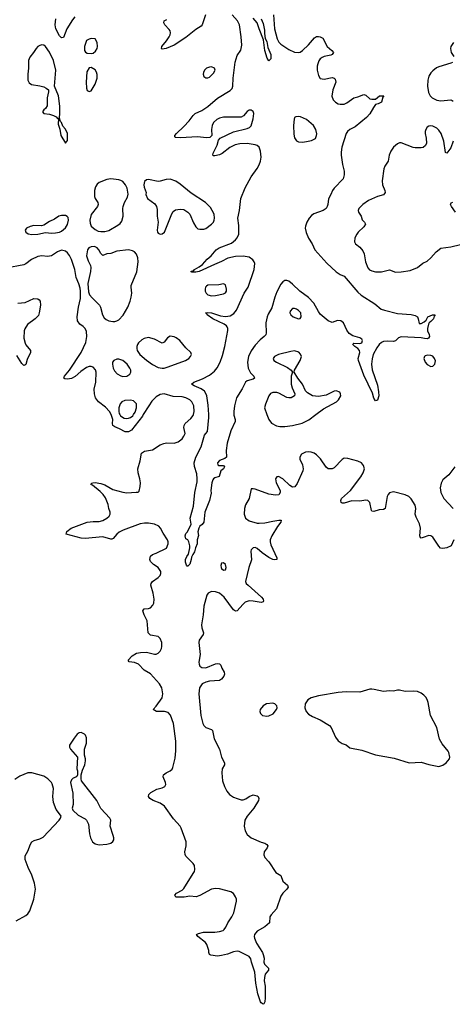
# Model space of a CAD drawing. Header units: inches. Extents: x 1449094 to 1618372, y 389908 to 534307.
# Tile 261 of 494: x 1594987 to 1599366, y 414024 to 424002. Entities that reach past the tile are written whole.
import ezdxf

# ---------------------------------------------------------------- set-up
doc = ezdxf.new("R2010")
doc.units = ezdxf.units.IN
doc.header["$MEASUREMENT"] = 0
doc.layers.add('B5491', color=7, linetype='Continuous')
doc.layers.add('B5492', color=7, linetype='Continuous')

msp = doc.modelspace()

# ---------------------------------------------------------------- linework, layer by layer
at = {"layer": 'B5491', "color": 5}
for points, elevation in [([(1599380.7, 418730), (1599355.5, 418670), (1599310, 418649.8), (1599270, 418644.5), (1599247.7, 418647.7), (1599230, 418666.3), (1599170, 418758), (1599150, 418772.7), (1599130, 418774.5), (1599070, 418753.3), (1599050, 418747.6), (1599044, 418750), (1599036.2, 418770), (1599043, 418850), (1599032.5, 418892.5), (1599000.4, 418960.4), (1598991.5, 418990), (1598996.4, 419050), (1598990, 419080.9), (1598950, 419148), (1598925.1, 419170), (1598890, 419188.3), (1598770, 419216.9), (1598731.9, 419208.1), (1598716.4, 419190), (1598707.4, 419170), (1598686.8, 419050), (1598670, 419039.5), (1598625.3, 419034.7), (1598570, 419019.6), (1598550, 419022.7), (1598547, 419027), (1598532, 419110), (1598510, 419129.3), (1598490, 419132), (1598430, 419121.6), (1598350, 419126.6), (1598270, 419101.2), (1598250, 419104), (1598242, 419110), (1598239, 419130), (1598246, 419150), (1598335.1, 419230), (1598441.3, 419370), (1598464.2, 419410), (1598476.2, 419450), (1598465.6, 419485.6), (1598445.2, 419510), (1598409.6, 419529.6), (1598310, 419554.5), (1598270, 419557.2), (1598250, 419545.2), (1598170, 419460.9), (1598150, 419449.4), (1598110, 419449.5), (1598087.9, 419467.9), (1598032.5, 419552.5), (1597992.3, 419592.3), (1597968.2, 419608.2), (1597938.6, 419618.6), (1597910, 419623.6), (1597879.9, 419620.1), (1597840.4, 419599.6), (1597821, 419570), (1597824, 419550), (1597850.4, 419490), (1597856.4, 419450), (1597852.4, 419430), (1597796.7, 419303.3), (1597771.8, 419268.2), (1597750, 419265.1), (1597720.1, 419280.1), (1597649.3, 419350), (1597608.4, 419371.6), (1597590, 419369.2), (1597578, 419350), (1597584.2, 419310), (1597623.8, 419230), (1597623, 419210), (1597610, 419187.3), (1597576.5, 419183.5), (1597510, 419194.3), (1597370, 419243.7), (1597350, 419249.2), (1597330, 419248), (1597310.3, 419150), (1597274.3, 419085.7), (1597262, 419050), (1597258, 418990), (1597274, 418950), (1597310, 418924.6), (1597390, 418901.3), (1597410, 418899.5), (1597470, 418901.6), (1597550, 418920.7), (1597610.8, 418930.8), (1597634, 418930), (1597631, 418910), (1597595.6, 418864.4), (1597538, 418770), (1597522.6, 418730), (1597521.7, 418710), (1597530, 418678.8), (1597590.6, 418550), (1597591, 418530), (1597570, 418527.6), (1597550, 418532), (1597510, 418552.6), (1597440, 418600), (1597390, 418642), (1597370, 418651.6), (1597350, 418649.2), (1597330.8, 418630), (1597325.1, 418614.9), (1597331.9, 418528.1), (1597307.2, 418450), (1597272.7, 418310), (1597279.3, 418290), (1597298.4, 418270), (1597434.9, 418150), (1597450.8, 418129.2), (1597456, 418110), (1597450, 418102), (1597430, 418096), (1597350, 418108.3), (1597310, 418111.1), (1597290, 418107.6), (1597270, 418097.6), (1597244.5, 418075.5), (1597190, 418012.7), (1597170, 418009.2), (1597150, 418022), (1597056.4, 418150), (1597010, 418191.6), (1596970, 418205.6), (1596930, 418206.2), (1596894.9, 418190), (1596880.3, 418170), (1596850, 418059), (1596842.7, 417970), (1596826.2, 417870), (1596830, 417838.8), (1596847.9, 417790), (1596844, 417770), (1596805.3, 417714.7), (1596800.8, 417690), (1596815.2, 417570), (1596801.5, 417490), (1596803.1, 417470), (1596811.6, 417451.6), (1596830, 417438.7), (1596870, 417434.3), (1596970, 417472.8), (1596990, 417477), (1597010, 417473), (1597021.6, 417461.6), (1597032.2, 417430), (1597058, 417390), (1597061.7, 417370), (1597054, 417350), (1597030, 417318.4), (1597010, 417304.5), (1596910, 417299.4), (1596870, 417289.8), (1596834, 417270), (1596806.9, 417230), (1596799.2, 417170), (1596820.2, 416950), (1596841.8, 416870), (1596850.3, 416850), (1596870, 416828.9), (1596930, 416810.3), (1596937.6, 416797.6), (1596955.2, 416715.2), (1597010.3, 416610), (1597029.3, 416529.3), (1597060.3, 416470), (1597059.5, 416450), (1597036.9, 416410), (1597033.2, 416370), (1597040.2, 416290), (1597059.6, 416230), (1597084.8, 416184.8), (1597112.4, 416150), (1597150, 416121.3), (1597187.9, 416107.9), (1597230, 416096.9), (1597250, 416096.5), (1597275.5, 416104.5), (1597310, 416130.4), (1597350, 416147.7), (1597390, 416137.3), (1597401, 416130), (1597406.8, 416110), (1597402.8, 416090), (1597355.5, 416010), (1597290.4, 415930), (1597266.4, 415890), (1597259.3, 415830), (1597270, 415782), (1597290, 415746), (1597331.3, 415710), (1597430, 415667.7), (1597470, 415657.3), (1597490, 415644.7), (1597497.3, 415630), (1597490.6, 415610), (1597462, 415570), (1597459.8, 415539.8), (1597466.8, 415510), (1597510, 415466.8), (1597579.6, 415359.6), (1597631.3, 415330), (1597651, 415270), (1597698, 415230), (1597704.7, 415210), (1597691.3, 415190), (1597651.3, 415150), (1597630, 415118), (1597586.8, 414990), (1597531, 414930), (1597518.8, 414910), (1597514.8, 414850), (1597470, 414809.5), (1597390, 414764.5), (1597365.3, 414730), (1597362, 414710), (1597364.9, 414695.1), (1597382.6, 414642.6), (1597444, 414550), (1597451, 414530), (1597461, 414490), (1597458.8, 414450), (1597464, 414430), (1597504.7, 414390), (1597504.7, 414370), (1597470.8, 414330), (1597464.5, 414295.5), (1597462.5, 414262.5), (1597471, 414209), (1597470.4, 414090), (1597467.3, 414050), (1597458.8, 414030), (1597450, 414023.7), (1597430, 414039), (1597423.7, 414050), (1597396, 414130), (1597377.7, 414237.7), (1597366.9, 414350), (1597333.3, 414450), (1597325.6, 414485.6), (1597309.6, 414509.6), (1597210, 414558.4), (1597190, 414562.9), (1597150, 414557), (1597090, 414532.7), (1597030, 414519.3), (1596990, 414513.2), (1596920.4, 414520.4), (1596908.4, 414528.4), (1596902, 414550), (1596902, 414570), (1596882, 414630), (1596868.7, 414650), (1596789.5, 414709.5), (1596778, 414730), (1596798, 414742), (1596846.3, 414753.7), (1596963.9, 414756.1), (1597010, 414761.3), (1597047, 414773), (1597057.8, 414782.2), (1597075, 414805), (1597095.4, 414850), (1597135.1, 414910), (1597154.7, 414950), (1597180.9, 415070), (1597180.4, 415090), (1597172.2, 415112.2), (1597150, 415146), (1597123.3, 415163.3), (1597010, 415193), (1596970, 415196.9), (1596930, 415189.6), (1596810, 415125.1), (1596773.2, 415113.2), (1596710, 415119.3), (1596650.5, 415109.5), (1596568, 415110), (1596559, 415130), (1596573.2, 415150), (1596630, 415180.3), (1596650, 415197.6), (1596743.7, 415350), (1596755.1, 415370), (1596759.3, 415390), (1596756, 415430), (1596744, 415450), (1596670, 415524), (1596661.2, 415541.2), (1596658, 415570), (1596672, 415630), (1596672, 415670), (1596622, 415810), (1596610, 415829.2), (1596543.9, 415903.9), (1596452, 416032), (1596410, 416062), (1596337.2, 416090), (1596304, 416110), (1596289.4, 416130), (1596294, 416150), (1596315.3, 416170), (1596376.6, 416203.4), (1596430, 416217.1), (1596455.1, 416230), (1596465.1, 416250), (1596463.6, 416270), (1596439.5, 416330), (1596442.7, 416350), (1596469.2, 416370), (1596510, 416390.5), (1596530, 416408), (1596536.8, 416423.2), (1596561.5, 416518.5), (1596568.9, 416591.1), (1596567.4, 416690), (1596544.9, 416870), (1596514.8, 416954.8), (1596490, 416981.1), (1596452.4, 416992.4), (1596371.3, 416991.3), (1596337.2, 417010), (1596370, 417043.8), (1596429.8, 417130.2), (1596434.4, 417170), (1596430.7, 417210), (1596424.5, 417230), (1596402, 417270), (1596312, 417372), (1596248.7, 417410), (1596189.9, 417469.9), (1596150, 417487.8), (1596095.1, 417495.1), (1596084.5, 417510), (1596125.2, 417554.8), (1596170, 417582), (1596210, 417590.3), (1596270, 417591.7), (1596350, 417572.9), (1596370, 417573.4), (1596390, 417583.7), (1596410, 417602.4), (1596423.5, 417630), (1596427.2, 417650), (1596424.7, 417690), (1596410, 417732.3), (1596388.7, 417750), (1596310, 417763.7), (1596288.2, 417788.2), (1596277.2, 417910), (1596246, 417970), (1596232, 418010), (1596247.8, 418032.2), (1596290, 418035.8), (1596310, 418043.1), (1596335.1, 418070), (1596343.5, 418090), (1596347.4, 418130), (1596339.7, 418190), (1596315.1, 418270), (1596317.6, 418290), (1596332, 418310), (1596390, 418350.4), (1596408, 418370), (1596415.8, 418390), (1596415.8, 418410), (1596390, 418449.6), (1596340.7, 418480.7), (1596312.8, 418510), (1596305.7, 418530), (1596310, 418566), (1596330, 418583.1), (1596370, 418594.3), (1596472.3, 418647.7), (1596491.5, 418690), (1596491.6, 418710), (1596484.2, 418730), (1596438.5, 418798.5), (1596412.3, 418850), (1596395, 418870), (1596350, 418890.4), (1596290, 418900.7), (1596250, 418900.7), (1596206.9, 418893.1), (1596035.3, 418830), (1595992.5, 418807.5), (1595970.8, 418789.2), (1595934.8, 418745.2), (1595920.9, 418739.1), (1595910, 418738), (1595830, 418760.8), (1595650, 418745.1), (1595610, 418748), (1595458, 418790), (1595465.6, 418814.4), (1595508.7, 418850), (1595670, 418910.4), (1595730, 418917), (1595790, 418917), (1595830, 418927.2), (1595869.7, 418950.3), (1595892.3, 418970), (1595902.7, 418990), (1595902.7, 419010), (1595888.1, 419048.1), (1595882.6, 419090), (1595855, 419155), (1595831.2, 419191.2), (1595801.9, 419221.9), (1595724.2, 419284.2), (1595709.3, 419290), (1595715.3, 419304.7), (1595726, 419310), (1595749.6, 419310.4), (1595810, 419303.1), (1595850, 419287.4), (1595930, 419242.4), (1596030, 419213.4), (1596070, 419208.8), (1596166.3, 419213.7), (1596184.7, 419215.3), (1596196.5, 419223.5), (1596207.6, 419272.4), (1596209.6, 419310), (1596203, 419350), (1596184.7, 419410), (1596182.4, 419450), (1596206, 419530), (1596220.9, 419610), (1596250, 419628), (1596330, 419644.4), (1596410, 419692.2), (1596447.5, 419707.5), (1596472.3, 419712.3), (1596550, 419710.5), (1596590, 419725.5), (1596630, 419753), (1596650, 419780.7), (1596660.5, 419810), (1596647.4, 419870), (1596650.9, 419890), (1596663.1, 419910), (1596720.6, 419959.4), (1596743.8, 419990), (1596746.3, 420000)], 480), ([(1596238.6, 420000), (1596230, 419985.6), (1596118, 419842), (1596090, 419824.2), (1596053.5, 419826.5), (1595997.2, 419857.2), (1595950, 419875.1), (1595929, 419890), (1595926, 419910), (1595929.5, 419950), (1595917, 419990), (1595911.7, 420000)], 480), ([(1596001.3, 420000), (1596008.2, 419988.2), (1596043.9, 419963.9), (1596070, 419960.4), (1596090, 419963.1), (1596110, 419970.4), (1596132, 419988), (1596139.4, 420000)], 480), ([(1597154.8, 420000), (1597155.1, 419995.1), (1597168.7, 419950), (1597168.8, 419930), (1597124.1, 419835.9), (1597087.4, 419710), (1597076.7, 419636.7), (1597081, 419570), (1597063.8, 419556.2), (1597010, 419533.3), (1596990.8, 419510), (1596991.1, 419491.1), (1597003.5, 419483.5), (1597050, 419484.7), (1597061, 419470), (1597050, 419449), (1597024.7, 419430), (1597006, 419374), (1596961.6, 419358.4), (1596949.2, 419350.8), (1596941.5, 419338.5), (1596932.8, 419310), (1596922.4, 419230), (1596924.9, 419204.9), (1596910, 419129), (1596862, 419010), (1596850.2, 418909.8), (1596835.3, 418884.7), (1596810, 418869.2), (1596799.3, 418850), (1596790.5, 418810.5), (1596795.8, 418775.8), (1596784.9, 418730), (1596784.6, 418690), (1596768, 418650), (1596758, 418610), (1596738, 418582), (1596725.5, 418554.5), (1596723.1, 418530), (1596710, 418485.2), (1596690, 418464), (1596683.1, 418463.1), (1596674.6, 418474.6), (1596665.8, 418505.8), (1596665.1, 418530), (1596678, 418562), (1596694.8, 418585.2), (1596709.1, 418649.1), (1596709, 418669), (1596698, 418710), (1596688, 418730), (1596670, 418742), (1596663.6, 418770), (1596670, 418796), (1596687.2, 418812.8), (1596721.6, 418890), (1596712.3, 418950), (1596747.4, 419072.6), (1596760.4, 419210), (1596782, 419318), (1596784.5, 419350), (1596779.5, 419399.5), (1596755.1, 419475.1), (1596751.8, 419510), (1596770, 419567.3), (1596824.9, 419675.1), (1596859.1, 419790), (1596869.8, 419810.2), (1596889.7, 419830.3), (1596901.5, 419970), (1596899.9, 420000)], 460), ([(1597490.2, 420000), (1597507.4, 419950), (1597534.7, 419914.7), (1597587.8, 419887.8), (1597620.6, 419880.6), (1597670, 419880.3), (1597750, 419888.7), (1597846.1, 419913.9), (1597912.7, 419947.3), (1597984.4, 420000)], 480), ([(1599390.4, 419469.6), (1599330, 419389), (1599270, 419338), (1599254.4, 419305.6), (1599243.5, 419256.5), (1599250.8, 419210), (1599278.8, 419150), (1599374.8, 419050)], 480), ([(1594950, 414870.5), (1595050, 414924.9), (1595070, 414942), (1595091.2, 414970), (1595131, 415090), (1595146, 415190), (1595137.4, 415250), (1595110.9, 415330.9), (1595071.3, 415410), (1595041.6, 415490), (1595040.9, 415530), (1595070, 415576), (1595094.9, 415645.1), (1595109.7, 415670.3), (1595134.9, 415685.1), (1595190, 415699.3), (1595223.5, 415716.5), (1595387, 415890), (1595400.9, 415910), (1595406, 415930), (1595401.5, 415941.5), (1595358, 415998), (1595329.8, 416069.8), (1595322, 416130), (1595329.7, 416210), (1595316.8, 416256.8), (1595309.7, 416270), (1595271.5, 416310), (1595230, 416336.3), (1595110, 416369.6), (1595070, 416369.6), (1594990, 416335.6), (1594937.6, 416302.4)], 520)]:
    msp.add_lwpolyline(points, dxfattribs=dict(at, elevation=elevation))
for points, elevation in [([(1597050, 418499), (1597030, 418495.3), (1597024, 418470), (1597024.9, 418450), (1597030, 418441), (1597050, 418424), (1597070, 418426), (1597078, 418450), (1597070, 418482)], 480), ([(1598550, 417217.6), (1598530, 417216.2), (1598430, 417186), (1598290, 417189.6), (1598210, 417184.2), (1598010, 417151.1), (1597936, 417130), (1597904.9, 417110), (1597877.1, 417070), (1597873, 417030), (1597888.2, 416990), (1597910, 416964.9), (1597950, 416939.3), (1598030, 416906), (1598122, 416850), (1598140.4, 416830), (1598183.1, 416730), (1598210, 416693), (1598250, 416666.7), (1598290, 416652.4), (1598330, 416624.2), (1598450, 416599.3), (1598590, 416552), (1598776.7, 416516.7), (1598930, 416470.6), (1599050, 416478), (1599130, 416453.4), (1599230, 416434), (1599270, 416446.8), (1599305.2, 416470), (1599338, 416510), (1599340.9, 416530), (1599330, 416575.3), (1599323.7, 416590), (1599264.4, 416664.4), (1599235.8, 416710), (1599209.7, 416830), (1599145.1, 416950), (1599122.9, 417082.9), (1599111.9, 417111.9), (1599096.6, 417136.6), (1599076.6, 417156.6), (1599050, 417177.2), (1599013.8, 417193.8), (1598970, 417198), (1598890, 417192.3), (1598830, 417206.6), (1598810, 417206.6), (1598770, 417198.4), (1598730, 417199.5), (1598670, 417192.3), (1598575.3, 417215.3)], 520), ([(1597550, 417075.1), (1597486, 417070), (1597450, 417049.3), (1597420.7, 417010), (1597417.3, 416990), (1597424, 416970), (1597446, 416950), (1597490, 416944.4), (1597510, 416948.4), (1597552.4, 416967.6), (1597586, 417010), (1597594, 417030), (1597589, 417050), (1597569.4, 417069.4)], 520), ([(1595610, 416777.2), (1595590, 416776), (1595570, 416762), (1595538, 416722), (1595491.3, 416650), (1595491.3, 416630), (1595501, 416610), (1595571.3, 416530), (1595566.8, 416410), (1595571.6, 416388.4), (1595571.6, 416348.4), (1595566, 416334), (1595556, 416324), (1595530, 416314), (1595510, 416299), (1595501.6, 416270), (1595524.9, 416164.9), (1595527, 416050), (1595518, 416010), (1595524, 415990), (1595579.9, 415939.9), (1595650, 415904), (1595664, 415890), (1595684, 415850), (1595694.8, 415750), (1595704.9, 415710), (1595724.9, 415670), (1595751.3, 415650), (1595790, 415639.1), (1595870, 415646), (1595910, 415657.6), (1595930, 415674.9), (1595938.5, 415690), (1595939.8, 415710), (1595934.7, 415734.7), (1595902, 415830), (1595909.2, 415890), (1595900.9, 415910), (1595808.5, 416008.5), (1595767, 416090), (1595613.2, 416290), (1595608, 416310), (1595608, 416350), (1595622, 416398), (1595645.2, 416450), (1595652.7, 416490), (1595653.2, 416510), (1595642, 416550), (1595642.7, 416610), (1595662.7, 416670), (1595664.7, 416724.7), (1595654, 416750), (1595642, 416762)], 520)]:
    msp.add_lwpolyline(points, close=True, dxfattribs=dict(at, elevation=elevation))
at = {"layer": 'B5492', "color": 5}
for points, elevation in [([(1595546.4, 424030), (1595520.3, 423999.7), (1595463.2, 423910), (1595430, 423821.2), (1595410, 423819.5), (1595390, 423838.7), (1595351.8, 423910), (1595345.5, 423950), (1595352.3, 424010)], 460), ([(1596867, 424050), (1596833, 423950), (1596824.4, 423935.6), (1596770, 423902.4), (1596670, 423823.5), (1596550, 423744.7), (1596470, 423709.4), (1596430, 423704), (1596422, 423710), (1596426, 423730), (1596472.6, 423787.4), (1596499.5, 423830), (1596509.4, 423850), (1596512.7, 423870), (1596509.2, 423890), (1596501.5, 423901.5), (1596457.2, 423950), (1596445.2, 423970), (1596448.7, 423990), (1596477, 424003)], 460), ([(1596899.9, 420000), (1596894.8, 420094.8), (1596880.3, 420190), (1596872.5, 420212.5), (1596856.3, 420236.3), (1596822.4, 420262.4), (1596752.7, 420290), (1596725.2, 420310), (1596749.2, 420330), (1596836.4, 420363.6), (1596910, 420399.5), (1596960.3, 420439.7), (1596986.8, 420473.2), (1597016.8, 420530), (1597041.4, 420598.6), (1597063.4, 420690), (1597093.2, 420853.2), (1597093.4, 420873.4), (1597087.7, 420890), (1597079.1, 420899.1), (1597055.4, 420915.4), (1596942.4, 420970), (1596883.7, 421010), (1596880.2, 421020.2), (1596868.7, 421030), (1596886.6, 421033.4), (1596929.8, 421030.2), (1597021.3, 421001.3), (1597070, 420994.2), (1597118, 421002), (1597155.5, 421024.5), (1597180.9, 421059.1), (1597259.4, 421230), (1597298.1, 421290), (1597359.2, 421470), (1597366.6, 421530), (1597360.7, 421550), (1597348.6, 421568.6), (1597310, 421594.3), (1597250, 421606), (1597170, 421602.5), (1597095.4, 421584.6), (1597030, 421550.7), (1596958, 421522), (1596804.7, 421450), (1596770, 421443.6), (1596730, 421445.2), (1596718, 421450), (1596750, 421462), (1596755.3, 421470), (1596803.8, 421496.2), (1596837.8, 421522.2), (1596885.6, 421574.4), (1596925.6, 421610), (1596975.1, 421670), (1597006, 421690), (1597130, 421737.3), (1597172, 421770), (1597187.3, 421790), (1597203.7, 421830), (1597204.4, 421915.6), (1597194.7, 421990), (1597213.5, 422070), (1597225.6, 422190), (1597270, 422298.7), (1597331.4, 422410), (1597390, 422493.8), (1597410, 422530.3), (1597424.6, 422570), (1597431.2, 422610), (1597426, 422670), (1597409.8, 422710), (1597390, 422726.6), (1597370, 422735), (1597290, 422745.9), (1597216.1, 422743.9), (1597167.5, 422732.5), (1597113.6, 422706.4), (1597034.9, 422645.1), (1597010, 422632.6), (1596962.6, 422622.6), (1596950, 422623.7), (1596943.7, 422630), (1596946.3, 422650), (1596985.6, 422730), (1596998, 422782), (1597017.1, 422802.9), (1597150, 422865.8), (1597290, 422898.5), (1597313, 422910), (1597330, 422927), (1597350, 422996), (1597357.2, 423050), (1597351.6, 423071.6), (1597330, 423085.6), (1597310, 423084.2), (1597290, 423072.8), (1597252.4, 423027.6), (1597230, 423014), (1597050, 423012.9), (1597010, 423004.1), (1596982, 422990), (1596950, 422959.7), (1596934, 422930), (1596927.9, 422890), (1596930.6, 422830), (1596922.5, 422817.5), (1596910.4, 422809.6), (1596875.1, 422804.9), (1596790, 422814), (1596610, 422803.5), (1596567.6, 422807.6), (1596562, 422810), (1596559, 422819), (1596557.2, 422830), (1596572.7, 422850), (1596650, 422918.8), (1596702.7, 422977.3), (1596742, 423030), (1596763.7, 423050), (1596830, 423081.7), (1596890, 423122.3), (1596990, 423207.6), (1597116.3, 423283.7), (1597136.5, 423303.5), (1597145.7, 423330), (1597146.4, 423410), (1597168.7, 423571.3), (1597190, 423639.3), (1597225.5, 423694.5), (1597234.2, 423745.8), (1597229.8, 423830), (1597212.3, 423950), (1597190.5, 423990.5), (1597138.9, 424050)], 460), ([(1597556.9, 424050), (1597565.5, 423910), (1597593.1, 423810), (1597610, 423774.3), (1597630, 423753.2), (1597710, 423699.7), (1597770, 423671.7), (1597810, 423668.9), (1597825.6, 423674.4), (1597849.7, 423690.3), (1597911, 423749), (1597970, 423818), (1597990, 423830.4), (1598010, 423830.4), (1598030, 423828.2), (1598054.3, 423814.3), (1598098.4, 423730), (1598147.7, 423690), (1598164, 423670), (1598150.7, 423650), (1598137.2, 423642.8), (1598070, 423628.4), (1598050, 423620.4), (1598030, 423605.1), (1598014.9, 423585.1), (1598003.4, 423556.6), (1597998.2, 423530), (1597998.3, 423490), (1598010, 423438), (1598030, 423406.8), (1598070, 423399.1), (1598150, 423416.3), (1598170.5, 423410.5), (1598179.9, 423399.9), (1598185.5, 423370), (1598155.8, 423290), (1598148, 423228), (1598159.1, 423190), (1598185.1, 423165.1), (1598210, 423150.4), (1598230, 423144.9), (1598270, 423146.4), (1598299.4, 423160.6), (1598370, 423210.4), (1598410, 423219.1), (1598470, 423242.8), (1598490, 423238), (1598530, 423201), (1598550, 423196), (1598590, 423198), (1598630, 423230.8), (1598674, 423230), (1598663.6, 423216.4), (1598650, 423168), (1598614, 423150), (1598590, 423144), (1598566.7, 423113.3), (1598530, 423049), (1598496, 423010), (1598382, 422918), (1598328, 422890), (1598305.5, 422870), (1598292.4, 422850), (1598247.7, 422710), (1598241.1, 422658.9), (1598240.5, 422630), (1598254, 422534), (1598271.6, 422468.4), (1598272, 422430), (1598262, 422390), (1598170, 422296), (1598153, 422270), (1598137.1, 422230), (1598111.8, 422188.2), (1598104.4, 422130), (1598099.5, 422110), (1598088, 422090), (1598057.3, 422070), (1597963.8, 422036.2), (1597940.9, 422019.1), (1597916.5, 421990), (1597893.8, 421950), (1597879.7, 421910), (1597877.1, 421890), (1597885.1, 421845.1), (1597909.3, 421789.3), (1597947.2, 421730), (1597974.3, 421670), (1598095.6, 421535.6), (1598190, 421448.4), (1598230, 421420.7), (1598270, 421403.1), (1598410, 421241.1), (1598443.1, 421210), (1598582.3, 421122.3), (1598647.3, 421070), (1598678, 421058), (1598810, 421023.1), (1598950, 421016), (1598990, 421006), (1599013.4, 420990), (1599022, 420970), (1599030, 420922), (1599050, 420922), (1599080.4, 420939.6), (1599102, 420958), (1599118, 420990), (1599166, 421010), (1599191.3, 421011.3), (1599182, 420998), (1599176, 420970), (1599150, 420942), (1599132, 420930), (1599123.6, 420916.4), (1599114, 420874), (1599114, 420850), (1599131.6, 420811.6), (1599134, 420790), (1599123.6, 420776.4), (1599110, 420769.6), (1599086, 420770), (1599050, 420779.3), (1598850, 420788.6), (1598821.8, 420778.2), (1598790, 420749.3), (1598770, 420739.3), (1598710, 420745.1), (1598670, 420739.6), (1598649, 420731), (1598626, 420710), (1598602.6, 420677.4), (1598566.4, 420610), (1598553.3, 420566.7), (1598547.3, 420512.7), (1598554, 420454), (1598610, 420298), (1598620.5, 420230), (1598620.7, 420190), (1598610, 420146), (1598590, 420138), (1598570, 420166), (1598556.5, 420216.5), (1598470, 420401.2), (1598418, 420550), (1598413.7, 420570), (1598430.9, 420630), (1598428.2, 420650), (1598411.1, 420671.1), (1598379.3, 420690), (1598359, 420710), (1598361.2, 420718.8), (1598370, 420724.7), (1598430, 420719.5), (1598450, 420728.5), (1598456.8, 420750), (1598450, 420764.5), (1598430, 420777.6), (1598358.5, 420798.5), (1598322.9, 420822.9), (1598297.4, 420857.4), (1598263, 420930), (1598239.3, 420950), (1598205.4, 420954.6), (1598150, 420932.3), (1598110, 420949.4), (1598030, 421018.9), (1598010, 421046), (1597964.7, 421130), (1597910, 421186.6), (1597821.7, 421250), (1597750, 421321.8), (1597710, 421353), (1597690, 421359.4), (1597670, 421358.2), (1597650, 421345.7), (1597630, 421321.3), (1597590, 421244.2), (1597568.8, 421190), (1597539.2, 421080.8), (1597501.5, 421018.5), (1597490.5, 420990), (1597478.6, 420930), (1597481.3, 420830), (1597478, 420810), (1597460.5, 420790), (1597420.7, 420759.3), (1597370, 420703.5), (1597330, 420644.7), (1597303.7, 420590), (1597292.4, 420530), (1597301, 420470), (1597324.5, 420424.5), (1597358, 420390), (1597364.9, 420370), (1597350, 420358.4), (1597290, 420342.4), (1597272.3, 420327.7), (1597238.9, 420261.1), (1597182, 420170), (1597160.8, 420090), (1597153.1, 420033.1), (1597154.8, 420000)], 460), ([(1597430.2, 424010), (1597450, 423964.7), (1597464.9, 423895.1), (1597464, 423864), (1597473.1, 423813.1), (1597490, 423782), (1597499.3, 423719.3), (1597530.4, 423650), (1597530, 423606), (1597510, 423586), (1597493.6, 423613.6), (1597470, 423688.7), (1597456.5, 423796.5), (1597410, 423908), (1597389.5, 423970), (1597350, 424019.3)], 440), ([(1599378, 423770), (1599350.4, 423730), (1599346.4, 423710), (1599355.5, 423670), (1599380.7, 423630)], 480), ([(1599366.8, 423570), (1599350, 423560.7), (1599230, 423523.5), (1599207, 423513), (1599170, 423485.1), (1599150, 423464.7), (1599127.2, 423430), (1599118.2, 423390), (1599113.8, 423330), (1599125.1, 423265.1), (1599142.4, 423230), (1599162, 423210), (1599210, 423186.7), (1599250, 423179.3), (1599350, 423190.6), (1599364.5, 423184.5), (1599375.5, 423175.5)], 480), ([(1599373.7, 422770), (1599350, 422702), (1599310, 422649), (1599298, 422658), (1599281.6, 422770), (1599253.6, 422850), (1599230, 422883.7), (1599210, 422902.9), (1599170, 422923.6), (1599150, 422925.6), (1599130, 422924.5), (1599110, 422912.3), (1599099.3, 422890), (1599092.7, 422870), (1599092.7, 422850), (1599102.3, 422802.3), (1599104.4, 422750), (1599094.3, 422725.7), (1599071.8, 422708.2), (1599050, 422702.9), (1598990, 422702.4), (1598970, 422706.3), (1598850, 422755.6), (1598830, 422754.2), (1598810, 422744.7), (1598771.6, 422710), (1598745.3, 422670), (1598728.5, 422628.5), (1598715.3, 422570), (1598683, 422517), (1598672.2, 422490), (1598654.6, 422370), (1598658.3, 422330), (1598683.1, 422270), (1598685.7, 422250), (1598680.5, 422239.5), (1598670, 422227.1), (1598610, 422209.7), (1598516.3, 422170), (1598460.5, 422130), (1598419.1, 422090), (1598413.4, 422070), (1598417.3, 422050), (1598442, 422010), (1598454.6, 421974.6), (1598477.3, 421950), (1598487.3, 421930), (1598470, 421902.7), (1598414, 421850), (1598398.8, 421830), (1598378.8, 421790), (1598376, 421750), (1598386, 421730), (1598430, 421697.3), (1598459.4, 421659.4), (1598473.1, 421630), (1598486.5, 421550), (1598510, 421488), (1598528.2, 421468.2), (1598550, 421455.8), (1598590, 421445.3), (1598650, 421445.7), (1598730, 421466.7), (1598790, 421444.9), (1598850, 421447.4), (1598938.6, 421461.4), (1599013.2, 421490), (1599066.2, 421533.8), (1599110, 421556.3), (1599149.7, 421590.3), (1599202.7, 421650), (1599250, 421685.5), (1599350, 421701.3), (1599450, 421724.9)], 480), ([(1599397.6, 422050), (1599359.3, 422110), (1599349.2, 422130), (1599354, 422146), (1599370, 422153.4)], 480), ([(1595911.7, 420000), (1595895.6, 420030), (1595857.1, 420077.1), (1595785.3, 420130), (1595756.1, 420170), (1595744.7, 420210), (1595742.4, 420257.6), (1595757.4, 420330), (1595761.2, 420430), (1595753.1, 420453.1), (1595730, 420481), (1595710, 420488.7), (1595690, 420487.6), (1595663, 420477), (1595604.6, 420435.4), (1595550, 420385.6), (1595510, 420365.6), (1595470, 420359.3), (1595443.2, 420363.2), (1595435.3, 420370), (1595441.2, 420390), (1595491.2, 420448.8), (1595609.7, 420630.3), (1595656.9, 420730), (1595668.3, 420791.7), (1595663.1, 420843.1), (1595651.1, 420871.1), (1595630, 420892.7), (1595595.5, 420915.5), (1595573.2, 420950), (1595569.3, 420990), (1595582, 421090), (1595602, 421178), (1595604.2, 421250), (1595600.1, 421280.1), (1595586.3, 421326.3), (1595559.5, 421390), (1595545.6, 421470), (1595510.7, 421570.7), (1595492.6, 421612.6), (1595470, 421640.5), (1595450, 421657), (1595410, 421666.6), (1595370, 421649.4), (1595310, 421609.5), (1595270, 421602.9), (1595210, 421607.8), (1595170, 421602.4), (1595107.9, 421572.1), (1595050, 421527.6), (1595030, 421519.6), (1594850, 421483.5)], 480), ([(1594970, 421130.2), (1595042.3, 421137.7), (1595130, 421176.3), (1595170, 421174), (1595184.5, 421164.5), (1595194.8, 421150), (1595199.1, 421110), (1595184.9, 421030), (1595175.9, 421004.1), (1595144, 420970), (1595067, 420913), (1595038.4, 420870), (1595032.4, 420850), (1595030, 420774), (1595042.5, 420722.5), (1595048.8, 420708.8), (1595097.3, 420650), (1595097.3, 420630), (1595061.4, 420558.6), (1595050, 420508), (1595039.8, 420500.2), (1595030, 420497.2), (1595010, 420518), (1594958.5, 420598.5)], 480), ([(1597984.4, 420000), (1598062.5, 420057.5), (1598192.3, 420130), (1598215.1, 420150), (1598237, 420190), (1598235.1, 420210), (1598226.6, 420226.6), (1598190, 420240.9), (1598170, 420237), (1598090, 420196.9), (1598010, 420183.5), (1597951.1, 420191.1), (1597899.7, 420219.7), (1597881.3, 420241.3), (1597849.6, 420310), (1597800.9, 420370), (1597766, 420430), (1597768.7, 420450), (1597826, 420550), (1597838.7, 420590), (1597831, 420611), (1597812.4, 420632.4), (1597770, 420645.1), (1597730, 420641), (1597606.8, 420610), (1597567.7, 420590), (1597554, 420570), (1597560.7, 420550), (1597587.7, 420530), (1597698.4, 420478.4), (1597736, 420450), (1597741.4, 420441.4), (1597746.8, 420430), (1597736.3, 420390), (1597736, 420310), (1597743.6, 420270), (1597770.6, 420210), (1597767.7, 420190), (1597736, 420170), (1597710, 420168.4), (1597690, 420174.7), (1597610, 420218), (1597590, 420224.6), (1597550, 420225.6), (1597526.4, 420213.6), (1597510, 420191.8), (1597475.1, 420104.9), (1597466, 420070), (1597490.2, 420000)], 480), ([(1596746.3, 420000), (1596753.6, 420030), (1596748.9, 420088.9), (1596731.1, 420130), (1596720.9, 420140.9), (1596710, 420150.9), (1596669.8, 420169.8), (1596630, 420178.9), (1596542.2, 420182.2), (1596450, 420209.8), (1596410, 420203.1), (1596370, 420181), (1596325.2, 420134.8), (1596292.6, 420090), (1596238.6, 420000)], 480), ([(1596139.4, 420000), (1596154.8, 420025.2), (1596169.8, 420070), (1596168.5, 420108.5), (1596160.8, 420120.8), (1596138.9, 420138.9), (1596110, 420147.1), (1596050, 420142.6), (1596022, 420130), (1596003.1, 420110), (1595990.4, 420070), (1595990.4, 420030), (1595995.5, 420010), (1596001.3, 420000)], 480)]:
    msp.add_lwpolyline(points, dxfattribs=dict(at, elevation=elevation))
for points, elevation in [([(1595710, 423811.8), (1595690, 423806), (1595664.9, 423790), (1595643.8, 423730), (1595643.8, 423690), (1595652.8, 423672.8), (1595670, 423662), (1595710, 423658), (1595730, 423663), (1595755.2, 423684.8), (1595771.6, 423710), (1595775.6, 423730), (1595771.8, 423770), (1595750, 423809)], 480), ([(1595210, 423746.3), (1595190, 423741.3), (1595170, 423729.6), (1595152.4, 423710), (1595128.5, 423670), (1595090, 423620.9), (1595077.4, 423590), (1595076, 423510), (1595068.9, 423450), (1595070.3, 423390), (1595082.8, 423362.8), (1595105, 423345), (1595190, 423332), (1595230, 423320.4), (1595256, 423310), (1595277.3, 423290), (1595279.3, 423270), (1595264.6, 423210), (1595264.9, 423130), (1595250, 423102), (1595231, 423089), (1595218, 423070), (1595231.1, 423051.1), (1595290, 423044), (1595330, 423030.7), (1595356.3, 423016.3), (1595370, 423002), (1595379.6, 422999.6), (1595376.9, 422943.1), (1595393.7, 422893.7), (1595402.4, 422830), (1595450, 422751.3), (1595470, 422778), (1595472.2, 422787.8), (1595470, 422848), (1595450, 422894.5), (1595424.8, 422924.8), (1595410, 422959), (1595399, 422970), (1595390, 423006), (1595382, 423002), (1595390, 423014), (1595394.7, 423045.3), (1595394.7, 423125.3), (1595379.8, 423230), (1595338, 423330), (1595352.1, 423490), (1595330.6, 423590), (1595290, 423673.3), (1595250, 423731.5), (1595230, 423744.7)], 480), ([(1595710, 423519), (1595690, 423514), (1595666.9, 423473.1), (1595659.3, 423370), (1595663, 423310), (1595670, 423286), (1595690, 423276), (1595710, 423281), (1595751.4, 423348.6), (1595771.6, 423410), (1595770, 423446), (1595763.7, 423470), (1595750, 423493.2)], 480), ([(1596930, 423523.7), (1596910, 423522), (1596878.8, 423510), (1596859.1, 423490), (1596847.7, 423467.7), (1596844.9, 423450), (1596850, 423426), (1596870, 423414), (1596890, 423413.4), (1596910, 423420.5), (1596950, 423458.8), (1596965.2, 423490), (1596959, 423510)], 480), ([(1597810, 423021.5), (1597782.8, 423017.2), (1597770.3, 423009.7), (1597764.8, 422995.2), (1597759, 422930), (1597763, 422843), (1597770, 422804), (1597790, 422774.9), (1597810, 422765.3), (1597850, 422762.6), (1597890, 422768.9), (1597942.3, 422777.7), (1597969.2, 422790), (1597980.1, 422799.9), (1597992.9, 422827.1), (1597994.5, 422845.5), (1597984.4, 422890), (1597959.7, 422930), (1597890, 422990.8), (1597830, 423018.8)], 460), ([(1595910, 422387.8), (1595870, 422381.6), (1595790, 422354), (1595770, 422335.1), (1595754.9, 422310), (1595743.2, 422270), (1595743.6, 422210), (1595750.4, 422190), (1595778.4, 422150), (1595782.4, 422130), (1595775.8, 422110), (1595710.8, 422029.2), (1595695.8, 421970), (1595699.2, 421939.2), (1595710.2, 421910.2), (1595750, 421874.6), (1595780.5, 421860.5), (1595810, 421854.3), (1595850, 421854.6), (1595890, 421865.3), (1595981.6, 421918.4), (1596003.8, 421936.2), (1596020.4, 421959.6), (1596033.3, 422010), (1596031.4, 422088.6), (1596035.1, 422110), (1596049.6, 422150), (1596078, 422202), (1596084.4, 422235.6), (1596075.9, 422295.9), (1596058.9, 422330), (1596030, 422363), (1596010, 422374), (1595990, 422378.3)], 480), ([(1596510, 422386), (1596470, 422384.4), (1596410, 422365.1), (1596390, 422362.9), (1596290, 422382.7), (1596270, 422379.3), (1596250, 422362), (1596243.8, 422330), (1596245.8, 422305.8), (1596266, 422250), (1596264.7, 422230), (1596282, 422190), (1596354.6, 422134.6), (1596370.8, 422110), (1596377.5, 422077.5), (1596377.1, 422010), (1596388, 421950), (1596378, 421870), (1596382, 421850), (1596390, 421838.8), (1596410, 421828), (1596430, 421833.4), (1596451.8, 421850), (1596525.8, 422034.2), (1596541.6, 422058.4), (1596565.4, 422074.6), (1596610, 422080.5), (1596650, 422079.3), (1596690, 422053), (1596710.5, 422030), (1596745.1, 421945.1), (1596770, 421902.8), (1596790, 421884), (1596810, 421878), (1596850, 421878.7), (1596870, 421885.7), (1596930, 421930.4), (1596947.6, 421950), (1596954.3, 421970), (1596958, 421990), (1596954.3, 422030), (1596936.3, 422070), (1596917.4, 422097.4), (1596867, 422150), (1596722.9, 422242.9), (1596610, 422336.9), (1596566.5, 422366.5)], 480), ([(1595410, 422018.3), (1595384.9, 422010), (1595339.1, 421980.9), (1595290, 421958.3), (1595230, 421919.5), (1595206.4, 421913.6), (1595130, 421915.1), (1595092.8, 421907.2), (1595056.3, 421890), (1595043.8, 421870), (1595048.7, 421848.7), (1595073.5, 421833.5), (1595110, 421826.5), (1595170, 421828.9), (1595250, 421845.5), (1595310, 421840.5), (1595350, 421843), (1595390, 421850.4), (1595410, 421860.4), (1595450, 421894), (1595472, 421928), (1595481, 421970), (1595476.3, 421996.3), (1595468.3, 422008.3), (1595450, 422018)], 480), ([(1595742.8, 421702.8), (1595710, 421700.9), (1595688.4, 421690), (1595672, 421670), (1595664, 421610), (1595679, 421559), (1595703.8, 421510), (1595706.7, 421490), (1595703.1, 421450), (1595677, 421330), (1595682.8, 421242.8), (1595695.3, 421215.3), (1595721.8, 421181.8), (1595794, 421110), (1595804, 421090), (1595823.8, 421010), (1595841.8, 420981.8), (1595863.4, 420963.4), (1595890, 420951.8), (1595930, 420944.2), (1595950, 420945.3), (1595970, 420950.3), (1595990, 420962), (1596033, 421007), (1596080.4, 421090), (1596105.1, 421150), (1596117, 421190), (1596122.7, 421230), (1596115.1, 421290), (1596117, 421310), (1596173.5, 421446.5), (1596186.3, 421550), (1596184.5, 421590), (1596170, 421625.6), (1596149.9, 421649.9), (1596130, 421659.8), (1596090, 421669), (1595970, 421657.2), (1595910, 421634), (1595870, 421629.6), (1595830, 421612.7), (1595810, 421632.7), (1595789.8, 421669.8), (1595770.7, 421690.7)], 480), ([(1597050, 421325.2), (1597004.1, 421315.9), (1596890, 421311.1), (1596877.7, 421302.3), (1596868.7, 421290), (1596863.7, 421270), (1596865.3, 421250), (1596874.9, 421230), (1596890, 421213), (1596930, 421202.6), (1596970, 421206.3), (1597050, 421224.4), (1597070, 421234.8), (1597079.5, 421250), (1597080.7, 421270), (1597070, 421315.3)], 480), ([(1597770, 421077), (1597750, 421074.5), (1597726.4, 421050), (1597722.4, 421030), (1597730.5, 421010), (1597755.5, 420990), (1597810, 420969), (1597827.3, 420972.7), (1597837.6, 420990), (1597831.6, 421030), (1597810, 421055.1), (1597790, 421069.4)], 480), ([(1596510, 420794), (1596482.5, 420777.5), (1596450, 420732.7), (1596430, 420725.1), (1596350, 420765.4), (1596290, 420780.5), (1596247.4, 420772.6), (1596222.5, 420757.5), (1596190, 420727), (1596178.7, 420710), (1596173.1, 420690), (1596171.7, 420670), (1596177.8, 420650), (1596204, 420610), (1596270, 420550.3), (1596330, 420507.9), (1596390, 420478), (1596430.2, 420470.2), (1596450, 420471.3), (1596490, 420482.8), (1596666, 420550), (1596698, 420570), (1596716, 420590), (1596725.2, 420610), (1596719, 420630), (1596670, 420675.6), (1596609.6, 420750), (1596570, 420778.9), (1596550, 420788)], 480), ([(1599116.4, 420603.6), (1599090, 420595.1), (1599084, 420590), (1599078, 420570), (1599090.5, 420530), (1599110, 420506.4), (1599150, 420488.4), (1599170, 420490.7), (1599190, 420511.3), (1599194.7, 420545.3), (1599186, 420570), (1599170, 420591.1), (1599150, 420600.5)], 480), ([(1595970, 420563.5), (1595940.3, 420550), (1595927.9, 420530), (1595925.3, 420510), (1595932.9, 420470), (1595945.1, 420445.1), (1595974.7, 420414.7), (1596010, 420394), (1596030, 420387.2), (1596070, 420388.8), (1596102.9, 420410), (1596112.4, 420430), (1596110.9, 420450), (1596102.4, 420470), (1596076.2, 420510), (1596030, 420547.7), (1595990, 420562.8)], 480)]:
    msp.add_lwpolyline(points, close=True, dxfattribs=dict(at, elevation=elevation))

doc.saveas('drawing.dxf')
